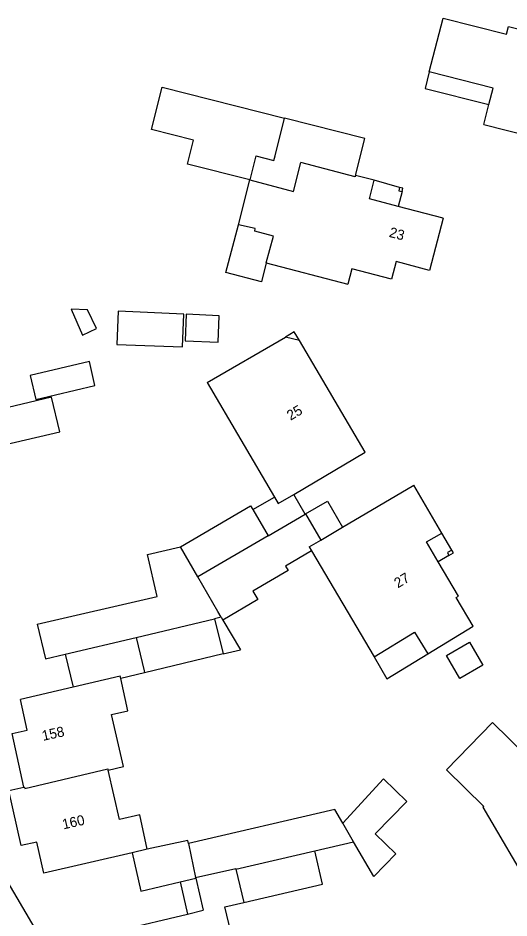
# Model space of a CAD drawing. Extents: x 126000 to 131009, y 393000 to 395500.
# Drawn here: x 130503.6 to 130552.1, y 395092.3 to 395181.2 of the extents above; entities that cross this region are included whole.
import ezdxf

# ---------------------------------------------------------------- set-up
doc = ezdxf.new("R2010")
doc.units = 0
for name, color, linetype in [('gg-anno-huisnummerreeks BGT', 7, 'Continuous'), ('gg-bbg-bijgebouw', 7, 'Continuous'), ('gg-bbg-gedigitaliseerde bebouwing', 7, 'Continuous'), ('gg-bbg-gedigitaliseerde bebouwing onder overbouw', 7, 'Continuous'), ('gg-bbg-gedigitaliseerde bijgebouw', 7, 'Continuous'), ('gg-bbg-gedigitaliseerde overbouw', 7, 'Continuous'), ('gg-bbg-hoofdgebouw', 7, 'Continuous'), ('gg-bbg-luifel en loopbrug', 7, 'Continuous'), ('gg-bbg-onder overbouw', 7, 'Continuous'), ('gg-bbg-pand overbouw', 7, 'Continuous'), ('gg-bbg-pilaar onder overbouw', 7, 'Continuous'), ('gg-bbg-pilaar pand', 7, 'Continuous'), ('gg-bbg-tussenscheiding', 7, 'Continuous'), ('gg-knt-verharding', 7, 'Continuous')]:
    doc.layers.add(name, color=color, linetype=linetype)

msp = doc.modelspace()

# ---------------------------------------------------------------- linework, layer by layer
at = {"layer": 'gg-bbg-bijgebouw'}
for p, q in [((130529.005, 395167.561), (130529.942, 395171.265)), ((130508.262, 395118.313), (130515.265, 395119.959)), ((130520.448, 395099.607), (130521.154, 395096.242)), ((130525.135, 395097.086), (130525.916, 395093.79))]:
    msp.add_line(p, q, dxfattribs=at)
for points in [[(130505.497, 395121.269), (130506.318, 395117.856), (130508.262, 395118.313)], [(130515.265, 395119.959), (130516.053, 395116.66), (130516.1, 395116.466)]]:
    msp.add_lwpolyline(points, dxfattribs=at)
at = {"layer": 'gg-bbg-gedigitaliseerde bebouwing'}
for p, q in [((130552.09, 395180.34), (130560.79, 395178.13)), ((130549.64, 395170.66), (130550.141, 395172.608)), ((130549.64, 395170.66), (130558.308, 395168.433)), ((130525.38, 395160.75), (130526.501, 395165.177)), ((130528.14, 395156.97), (130536.194, 395154.869)), ((130522.3, 395145.15), (130530.043, 395149.654)), ((130522.3, 395145.15), (130528.938, 395133.841)), ((130530.859, 395134.1), (130537.906, 395138.267)), ((130535.686, 395130.867), (130542.712, 395135.018)), ((130533.514, 395129.584), (130535.686, 395130.867)), ((130532.39, 395128.92), (130532.619, 395128.532)), ((130532.619, 395128.532), (130538.8, 395118.044)), ((130544.106, 395118.356), (130548.584, 395121.092)), ((130513.752, 395115.915), (130513.701, 395116.146)), ((130545.96, 395106.88), (130550.503, 395111.575)), ((130521.17, 395096.175), (130521.154, 395096.242)), ((130521.17, 395096.175), (130521.907, 395093.013))]:
    msp.add_line(p, q, dxfattribs=at)
for points in [[(130544.25, 395175.85), (130545.61, 395181.17), (130551.9, 395179.57), (130552.09, 395180.34)], [(130550.141, 395172.608), (130550.56, 395174.24), (130544.25, 395175.85)], [(130526.501, 395165.177), (130530.818, 395164.045), (130531.564, 395166.89)], [(130528.14, 395156.97), (130528.84, 395159.63), (130527, 395160.11), (130527.05, 395160.36), (130525.38, 395160.75)], [(130528.938, 395133.841), (130529.32, 395133.19), (130530.859, 395134.1)], [(130512.49, 395106.85), (130514.02, 395107.21), (130512.84, 395112.36), (130514.461, 395112.727), (130513.752, 395115.915)], [(130516.351, 395099.05), (130515.64, 395102.46), (130513.62, 395101.99), (130512.49, 395106.85)], [(130545.96, 395106.88), (130549.66, 395103.27), (130549.55, 395103.22), (130554.469, 395094.839)], [(130524.828, 395090.055), (130524.048, 395093.352), (130525.916, 395093.79)]]:
    msp.add_lwpolyline(points, dxfattribs=at)
at = {"layer": 'gg-bbg-gedigitaliseerde bebouwing onder overbouw'}
msp.add_lwpolyline([(130538.8, 395118.044), (130542.803, 395120.489), (130544.106, 395118.356)], dxfattribs=at)
at = {"layer": 'gg-bbg-gedigitaliseerde bijgebouw'}
for p, q in [((130527.099, 395167.54), (130526.501, 395165.177)), ((130526.805, 395132.598), (130528.31, 395130)), ((130528.31, 395130), (130531.989, 395132.16)), ((130531.989, 395132.16), (130532.007, 395132.171)), ((130532.007, 395132.171), (130533.514, 395129.584)), ((130505.497, 395121.269), (130517.35, 395124.026)), ((130527.308, 395123.716), (130523.834, 395121.691)), ((130523.67, 395121.97), (130523.01, 395121.81)), ((130523.01, 395121.81), (130523.87, 395118.339)), ((130523.67, 395121.97), (130523.834, 395121.691)), ((130523.87, 395118.339), (130516.1, 395116.466)), ((130536.75, 395099.78), (130535.693, 395101.613)), ((130532.94, 395098.9), (130536.75, 395099.78))]:
    msp.add_line(p, q, dxfattribs=at)
for points in [[(130520.956, 395169.094), (130516.779, 395170.15), (130517.836, 395174.328), (130529.942, 395171.265)], [(130526.501, 395165.177), (130520.359, 395166.731), (130520.956, 395169.094)], [(130527.099, 395167.54), (130528.885, 395167.088), (130529.005, 395167.561)], [(130523.475, 395151.743), (130520.2, 395151.895), (130520.103, 395149.269), (130523.379, 395149.148), (130523.475, 395151.743)], [(130504.783, 395145.863), (130505.339, 395143.495), (130511.202, 395144.87), (130510.647, 395147.239), (130504.783, 395145.863)], [(130499.913, 395138.47), (130507.71, 395140.29), (130506.9, 395143.7), (130501.058, 395142.32)], [(130519.67, 395128.92), (130526.59, 395132.97), (130526.805, 395132.598)], [(130517.35, 395124.026), (130516.39, 395128.157), (130519.67, 395128.92)], [(130532.619, 395128.532), (130530.033, 395127.025), (130530.29, 395126.58), (130526.818, 395124.557), (130527.308, 395123.716)], [(130545.965, 395118.179), (130548.234, 395119.501), (130549.556, 395117.232), (130547.287, 395115.91), (130545.965, 395118.179)], [(130535.693, 395101.613), (130534.91, 395102.97), (130520.448, 395099.607)], [(130525.916, 395093.79), (130533.7, 395095.6), (130532.94, 395098.9)]]:
    msp.add_lwpolyline(points, dxfattribs=at)
at = {"layer": 'gg-bbg-gedigitaliseerde overbouw'}
for p, q in [((130540.07, 395115.89), (130544.106, 395118.356)), ((130538.8, 395118.044), (130540.07, 395115.89))]:
    msp.add_line(p, q, dxfattribs=at)
at = {"layer": 'gg-bbg-hoofdgebouw'}
for p, q in [((130538.814, 395165.149), (130536.967, 395165.618)), ((130545.631, 395161.406), (130541.18, 395162.561)), ((130537.906, 395138.267), (130531.413, 395149.3)), ((130545.486, 395130.281), (130542.712, 395135.018)), ((130513.701, 395116.146), (130509.028, 395115.047)), ((130509.028, 395115.047), (130503.836, 395113.826)), ((130514.863, 395098.703), (130506.152, 395096.672)), ((130516.351, 395099.05), (130514.863, 395098.703)), ((130513.667, 395091.056), (130520.363, 395092.646)), ((130520.363, 395092.646), (130521.907, 395093.013))]:
    msp.add_line(p, q, dxfattribs=at)
for points in [[(130536.967, 395165.618), (130536.933, 395165.482), (130531.564, 395166.89)], [(130545.631, 395161.406), (130544.282, 395156.236), (130540.972, 395157.1), (130540.519, 395155.364), (130536.593, 395156.385), (130536.194, 395154.869)], [(130548.584, 395121.092), (130546.919, 395123.906), (130547.148, 395124.042), (130545.131, 395127.452)], [(130504.172, 395105.189), (130503.009, 395110.482), (130504.499, 395110.809), (130503.836, 395113.826)], [(130564.179, 395111.855), (130555.45, 395106.719), (130550.503, 395111.575)], [(130506.152, 395096.672), (130505.45, 395099.756), (130503.919, 395099.409), (130502.683, 395104.862), (130504.172, 395105.189)]]:
    msp.add_lwpolyline(points, dxfattribs=at)
at = {"layer": 'gg-bbg-luifel en loopbrug'}
for p, q in [((130526.805, 395132.598), (130528.938, 395133.841)), ((130531.989, 395132.16), (130530.859, 395134.1)), ((130523.834, 395121.691), (130525.574, 395118.739)), ((130508.262, 395118.313), (130509.028, 395115.047)), ((130523.87, 395118.339), (130525.574, 395118.739)), ((130516.1, 395116.466), (130513.752, 395115.915)), ((130519.624, 395095.815), (130521.17, 395096.175)), ((130519.624, 395095.815), (130520.363, 395092.646))]:
    msp.add_line(p, q, dxfattribs=at)
for points in [[(130544.25, 395175.85), (130543.833, 395174.204), (130550.141, 395172.608)], [(130536.967, 395165.618), (130537.887, 395169.255), (130529.942, 395171.265)], [(130528.14, 395156.97), (130527.652, 395155.1), (130524.145, 395156.015), (130525.38, 395160.75)], [(130510.46, 395152.346), (130508.86, 395152.42), (130509.982, 395149.824), (130511.36, 395150.495), (130510.46, 395152.346)], [(130513.482, 395152.206), (130513.361, 395148.921), (130519.853, 395148.681), (130519.972, 395151.905), (130513.482, 395152.206)], [(130532.007, 395132.171), (130534.182, 395133.447), (130535.686, 395130.867)], [(130535.693, 395101.613), (130539.728, 395106.001), (130542.026, 395103.758), (130538.907, 395100.561), (130540.938, 395098.579), (130538.757, 395096.345), (130536.75, 395099.78)], [(130520.448, 395099.607), (130520.387, 395099.897), (130516.351, 395099.05)], [(130514.863, 395098.703), (130515.747, 395094.911), (130519.624, 395095.815)]]:
    msp.add_lwpolyline(points, dxfattribs=at)
at = {"layer": 'gg-bbg-onder overbouw'}
msp.add_line((130531.413, 395149.3), (130530.043, 395149.654), dxfattribs=at)
for points in [[(130541.18, 395162.561), (130538.343, 395163.298), (130538.814, 395165.149)], [(130545.131, 395127.452), (130543.973, 395129.408), (130545.486, 395130.281)]]:
    msp.add_lwpolyline(points, dxfattribs=at)
at = {"layer": 'gg-bbg-pand overbouw'}
for p, q in [((130541.311, 395164.436), (130538.814, 395165.149)), ((130541.558, 395164.016), (130541.18, 395162.561)), ((130546.496, 395128.599), (130545.486, 395130.281)), ((130546.19, 395128.079), (130545.131, 395127.452))]:
    msp.add_line(p, q, dxfattribs=at)
msp.add_lwpolyline([(130531.413, 395149.3), (130530.906, 395150.162), (130530.043, 395149.654)], dxfattribs=at)
at = {"layer": 'gg-bbg-pilaar onder overbouw'}
for points in [[(130541.311, 395164.436), (130541.227, 395164.099), (130541.558, 395164.016)], [(130546.496, 395128.599), (130546.042, 395128.355), (130546.19, 395128.079)]]:
    msp.add_lwpolyline(points, dxfattribs=at)
at = {"layer": 'gg-bbg-pilaar pand'}
for points in [[(130541.558, 395164.016), (130541.643, 395164.353), (130541.311, 395164.436)], [(130546.19, 395128.079), (130546.645, 395128.323), (130546.496, 395128.599)]]:
    msp.add_lwpolyline(points, dxfattribs=at)
at = {"layer": 'gg-bbg-tussenscheiding'}
for p, q in [((130528.31, 395130), (130521.379, 395125.95)), ((130521.379, 395125.95), (130519.67, 395128.92)), ((130532.39, 395128.92), (130533.514, 395129.584)), ((130515.265, 395119.959), (130523.01, 395121.81)), ((130525.135, 395097.086), (130532.94, 395098.9))]:
    msp.add_line(p, q, dxfattribs=at)
for points in [[(130523.67, 395121.97), (130523.346, 395122.533), (130521.379, 395125.95)], [(130504.172, 395105.189), (130504.23, 395105.19), (130504.26, 395105.06), (130512.46, 395106.98), (130512.49, 395106.85)], [(130521.154, 395096.242), (130525.12, 395097.151), (130525.135, 395097.086)]]:
    msp.add_lwpolyline(points, dxfattribs=at)
at = {"layer": 'gg-knt-verharding'}
msp.add_lwpolyline([(130469.389, 395155.246), (130468.363, 395154.79), (130471.597, 395148.693), (130476.836, 395139.654), (130477.71, 395140.143), (130481.311, 395134.082), (130480.368, 395133.562), (130489.958, 395117.23), (130490.888, 395117.745), (130494.45, 395111.718), (130493.527, 395111.154), (130510.155, 395082.842)], dxfattribs=at)

# ---------------------------------------------------------------- texts
at = {"layer": 'gg-anno-huisnummerreeks BGT'}
for s, rotation, p in [('23', 345.4, (130540.213, 395159.561)), ('25', 30.5, (130530.534, 395141.375)), ('27', 30.6, (130541.143, 395124.812)), ('158', 12.4, (130506.072, 395109.751)), ('160', 12.7, (130508.081, 395101.002))]:
    msp.add_text(s, height=1, rotation=rotation, dxfattribs=at).set_placement(p)

doc.saveas('drawing.dxf')
